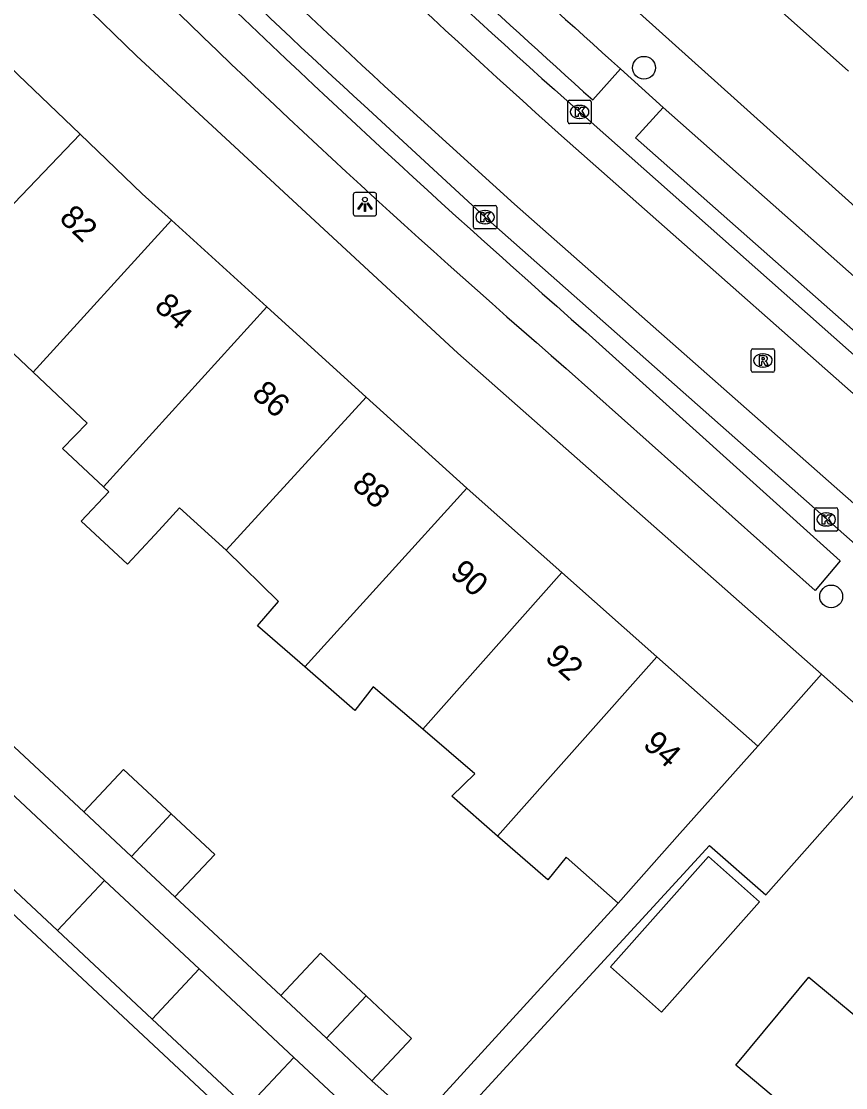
# Model space of a CAD drawing. Extents: x 162074 to 163034, y 381824 to 382557.
# Drawn here: x 162587.13 to 162622.35, y 382174.8 to 382220.39 of the extents above; entities that cross this region are included whole.
import ezdxf

# ---------------------------------------------------------------- set-up
doc = ezdxf.new("R2010")
doc.units = 0
for name, color, linetype in [('IMGEO_Boom', 7, 'Continuous'), ('IMGEO_Fietspad_gesloten', 7, 'Continuous'), ('IMGEO_Kolk', 7, 'Continuous'), ('IMGEO_Lichtpunt', 7, 'Continuous'), ('IMGEO_Pand', 7, 'Continuous'), ('IMGEO_Pand_nummerreeks', 7, 'Continuous'), ('IMGEO_Rijbaan_lokaal_open', 7, 'Continuous'), ('IMGEO_Rioolput', 7, 'Continuous'), ('IMGEO_Voetpad_open', 7, 'Continuous')]:
    doc.layers.add(name, color=color, linetype=linetype)

msp = doc.modelspace()

# ---------------------------------------------------------------- linework, layer by layer
at = {"layer": 'IMGEO_Boom'}
for centre in [(162613.73, 382218.4), (162621.73, 382195.8)]:
    msp.add_circle(centre, 0.489, dxfattribs=at)
at = {"layer": 'IMGEO_Fietspad_gesloten'}
for points in [[(162640.048, 382182.752), (162606.944, 382212.014), (162601.77, 382216.788)], [(162644.019, 382187.212), (162624.584, 382204.454), (162610.981, 382216.511)]]:
    msp.add_lwpolyline(points, dxfattribs=at)
for centre, radius, start, end in [((162884.404, 382524.721), 412.011, 222.02105, 228.42275), ((162903.685, 382545.158), 446.071, 222.3969, 227.40347)]:
    msp.add_arc(centre, radius, start, end, dxfattribs=at)
at = {"layer": 'IMGEO_Kolk'}
for p, q in [((162610.48, 382216.085), (162610.48, 382216.937)), ((162610.555, 382217.011), (162611.407, 382217.011)), ((162610.968, 382216.791), (162610.993, 382216.791)), ((162611.481, 382216.937), (162611.481, 382216.085)), ((162610.991, 382216.231), (162610.966, 382216.231)), ((162611.407, 382216.011), (162610.555, 382216.011)), ((162606.518, 382212.514), (162607.37, 382212.514)), ((162606.443, 382211.588), (162606.443, 382212.44)), ((162606.931, 382212.294), (162606.956, 382212.294)), ((162607.444, 382212.44), (162607.444, 382211.588)), ((162606.954, 382211.734), (162606.929, 382211.734)), ((162607.37, 382211.514), (162606.518, 382211.514)), ((162621.017, 382198.668), (162621.017, 382199.52)), ((162621.092, 382199.594), (162621.944, 382199.594)), ((162621.505, 382199.374), (162621.53, 382199.374)), ((162622.018, 382199.52), (162622.018, 382198.668)), ((162621.528, 382198.814), (162621.503, 382198.814)), ((162621.944, 382198.594), (162621.092, 382198.594))]:
    msp.add_line(p, q, dxfattribs=at)
for points in [[(162610.48, 382216.085), (162610.48, 382216.937)], [(162610.555, 382217.011), (162611.407, 382217.011)], [(162610.801, 382216.711), (162610.924, 382216.711), (162610.924, 382216.56), (162611.054, 382216.711), (162611.218, 382216.711), (162611.072, 382216.56), (162611.225, 382216.311), (162611.073, 382216.311), (162610.988, 382216.475), (162610.924, 382216.408), (162610.924, 382216.311), (162610.801, 382216.311), (162610.801, 382216.711)], [(162611.481, 382216.937), (162611.481, 382216.085)], [(162611.407, 382216.011), (162610.555, 382216.011)], [(162606.518, 382212.514), (162607.37, 382212.514)], [(162606.443, 382211.588), (162606.443, 382212.44)], [(162606.764, 382212.214), (162606.887, 382212.214), (162606.887, 382212.063), (162607.017, 382212.214), (162607.181, 382212.214), (162607.035, 382212.063), (162607.188, 382211.814), (162607.036, 382211.814), (162606.951, 382211.978), (162606.887, 382211.911), (162606.887, 382211.814), (162606.764, 382211.814), (162606.764, 382212.214)], [(162607.444, 382212.44), (162607.444, 382211.588)], [(162607.37, 382211.514), (162606.518, 382211.514)], [(162621.017, 382198.668), (162621.017, 382199.52)], [(162621.092, 382199.594), (162621.944, 382199.594)], [(162621.338, 382199.294), (162621.461, 382199.294), (162621.461, 382199.143), (162621.591, 382199.294), (162621.755, 382199.294), (162621.609, 382199.143), (162621.762, 382198.894), (162621.61, 382198.894), (162621.525, 382199.058), (162621.461, 382198.991), (162621.461, 382198.894), (162621.338, 382198.894), (162621.338, 382199.294)], [(162622.018, 382199.52), (162622.018, 382198.668)], [(162621.944, 382198.594), (162621.092, 382198.594)]]:
    msp.add_lwpolyline(points, dxfattribs=at)
for centre, start, end in [((162610.557, 382216.935), 91.552, 178.448), ((162610.557, 382216.935), 91.552, 178.448), ((162611.405, 382216.935), 1.552, 88.448), ((162611.405, 382216.935), 1.552, 88.448), ((162610.557, 382216.087), 181.552, 268.448), ((162610.557, 382216.087), 181.552, 268.448), ((162611.405, 382216.087), 271.552, 358.448), ((162611.405, 382216.087), 271.552, 358.448), ((162606.52, 382212.438), 91.552, 178.448), ((162606.52, 382212.438), 91.552, 178.448), ((162607.368, 382212.438), 1.552, 88.448), ((162607.368, 382212.438), 1.552, 88.448), ((162606.52, 382211.59), 181.552, 268.448), ((162606.52, 382211.59), 181.552, 268.448), ((162607.368, 382211.59), 271.552, 358.448), ((162607.368, 382211.59), 271.552, 358.448), ((162621.094, 382199.518), 91.552, 178.448), ((162621.094, 382199.518), 91.552, 178.448), ((162621.942, 382199.518), 1.552, 88.448), ((162621.942, 382199.518), 1.552, 88.448), ((162621.094, 382198.67), 181.552, 268.448), ((162621.094, 382198.67), 181.552, 268.448), ((162621.942, 382198.67), 271.552, 358.448), ((162621.942, 382198.67), 271.552, 358.448)]:
    msp.add_arc(centre, 0.0765, start, end, dxfattribs=at)
for centre, major_axis, ratio, start_param, end_param in [((162610.967, 382216.511), (-0.387, 0.002), 0.722429, 4.712389, 7.853982), ((162610.992, 382216.511), (-0.39, 0.002), 0.717154, 1.570796, 4.712389), ((162606.93, 382212.014), (-0.387, 0.002), 0.722429, 4.712389, 7.853982), ((162606.955, 382212.014), (-0.39, 0.002), 0.717154, 1.570796, 4.712389), ((162621.504, 382199.094), (-0.387, 0.002), 0.722429, 4.712389, 7.853982), ((162621.529, 382199.094), (-0.39, 0.002), 0.717154, 1.570796, 4.712389)]:
    msp.add_ellipse(centre, major_axis=major_axis, ratio=ratio, start_param=start_param, end_param=end_param, dxfattribs=at)
at = {"layer": 'IMGEO_Lichtpunt'}
for p, q in [((162601.312, 382212.968), (162601.312, 382212.161)), ((162601.312, 382212.968), (162601.312, 382212.161)), ((162602.214, 382213.063), (162601.406, 382213.063)), ((162602.214, 382213.063), (162601.406, 382213.063)), ((162602.308, 382212.161), (162602.308, 382212.968)), ((162602.308, 382212.161), (162602.308, 382212.968)), ((162601.406, 382212.067), (162602.214, 382212.067)), ((162601.406, 382212.067), (162602.214, 382212.067))]:
    msp.add_line(p, q, dxfattribs=at)
for points in [[(162601.686, 382212.632), (162601.725, 382212.604), (162601.537, 382212.342), (162601.499, 382212.369), (162601.686, 382212.632)], [(162601.788, 382212.584), (162601.835, 382212.584), (162601.835, 382212.262), (162601.788, 382212.262), (162601.788, 382212.584)], [(162601.898, 382212.604), (162601.936, 382212.631), (162602.123, 382212.369), (162602.084, 382212.341), (162601.898, 382212.604)]]:
    msp.add_lwpolyline(points, dxfattribs=at)
msp.add_circle((162601.811, 382212.766), 0.0994, dxfattribs=at)
for centre, start, end in [((162601.406, 382212.968), 90, 180), ((162601.406, 382212.968), 90, 180), ((162602.214, 382212.968), 0, 90), ((162602.214, 382212.968), 0, 90), ((162601.406, 382212.161), 180, 270), ((162601.406, 382212.161), 180, 270), ((162602.214, 382212.161), 270, 0), ((162602.214, 382212.161), 270, 360)]:
    msp.add_arc(centre, 0.0946, start, end, dxfattribs=at)
at = {"layer": 'IMGEO_Pand'}
for points in [[(162622.476, 382218.253), (162618.996, 382221.355), (162618.298, 382221.998)], [(162585.757, 382219.345), (162586.991, 382218.096), (162589.637, 382215.563)], [(162589.637, 382215.563), (162582.409, 382208.015)], [(162589.637, 382215.563), (162592.295, 382213.017), (162593.539, 382211.887)], [(162587.637, 382205.384), (162593.539, 382211.887)], [(162593.539, 382211.887), (162597.618, 382208.184)], [(162587.637, 382205.384), (162585.97, 382206.962), (162583.552, 382204.406), (162581.46, 382206.395), (162582.72, 382207.719), (162582.409, 382208.015)], [(162597.618, 382208.184), (162590.638, 382200.492)], [(162597.618, 382208.184), (162601.869, 382204.326)], [(162590.638, 382200.492), (162588.892, 382202.125), (162589.936, 382203.209), (162587.637, 382205.384)], [(162595.882, 382197.782), (162601.869, 382204.326)], [(162601.869, 382204.326), (162606.169, 382200.422)], [(162595.882, 382197.782), (162593.887, 382199.584), (162593.315, 382198.964), (162592.832, 382198.441), (162591.663, 382197.174), (162589.689, 382199.02), (162590.866, 382200.279), (162590.638, 382200.492)], [(162599.238, 382192.785), (162606.169, 382200.422)], [(162606.169, 382200.422), (162606.685, 382199.954), (162610.219, 382196.821)], [(162599.238, 382192.785), (162597.215, 382194.548), (162598.112, 382195.578), (162595.882, 382197.782)], [(162604.283, 382190.125), (162610.219, 382196.821)], [(162610.219, 382196.821), (162614.278, 382193.221)], [(162607.479, 382185.553), (162614.278, 382193.221)], [(162614.278, 382193.221), (162618.589, 382189.398)], [(162604.283, 382190.125), (162602.167, 382191.94), (162601.381, 382190.918), (162599.238, 382192.785)], [(162607.479, 382185.553), (162605.516, 382187.259), (162606.503, 382188.221), (162604.283, 382190.125)], [(162618.589, 382189.398), (162615.267, 382185.662), (162612.622, 382182.688)], [(162589.796, 382186.587), (162591.496, 382188.409), (162593.538, 382186.505)], [(162586.644, 382187.447), (162590.688, 382183.664)], [(162591.837, 382184.682), (162589.796, 382186.587)], [(162591.837, 382184.682), (162593.538, 382186.505)], [(162593.538, 382186.505), (162595.391, 382184.775), (162593.69, 382182.953)], [(162588.678, 382181.516), (162584.634, 382185.299)], [(162612.622, 382182.688), (162610.409, 382184.652), (162609.622, 382183.691), (162607.479, 382185.553)], [(162593.69, 382182.953), (162591.837, 382184.682)], [(162614.479, 382178.031), (162612.298, 382179.971), (162616.486, 382184.681), (162618.667, 382182.74), (162614.479, 382178.031)], [(162588.678, 382181.516), (162590.688, 382183.664)], [(162590.688, 382183.664), (162594.731, 382179.881)], [(162592.721, 382177.733), (162588.678, 382181.516)], [(162601.857, 382178.728), (162599.908, 382180.551), (162598.213, 382178.739)], [(162594.731, 382179.881), (162592.721, 382177.733)], [(162594.731, 382179.881), (162598.774, 382176.098)], [(162620.755, 382173.152), (162617.656, 382175.759), (162619.46, 382177.939), (162620.768, 382179.52), (162623.888, 382176.938), (162626.284, 382179.835), (162629.958, 382176.796), (162629.028, 382175.673), (162631.909, 382173.29), (162628.296, 382168.922)], [(162600.162, 382176.916), (162598.213, 382178.739)], [(162600.162, 382176.916), (162601.857, 382178.728)], [(162601.857, 382178.728), (162603.805, 382176.905), (162602.11, 382175.093)], [(162596.764, 382173.95), (162592.721, 382177.733)], [(162602.11, 382175.093), (162600.162, 382176.916)], [(162598.774, 382176.098), (162596.764, 382173.95)], [(162598.774, 382176.098), (162602.817, 382172.315)]]:
    msp.add_lwpolyline(points, dxfattribs=at)
at = {"layer": 'IMGEO_Rijbaan_lokaal_open'}
for points in [[(162640.86, 382183.603), (162628.624, 382194.55), (162608.204, 382212.566), (162602.641, 382217.615)], [(162610.213, 382215.487), (162643.217, 382186.312)]]:
    msp.add_lwpolyline(points, dxfattribs=at)
for centre, radius, start, end in [((162911.998, 382552.033), 452.037, 222.06113, 228.11702), ((162917.637, 382558.184), 463.907, 222.00082, 227.23398)]:
    msp.add_arc(centre, radius, start, end, dxfattribs=at)
at = {"layer": 'IMGEO_Rioolput'}
for p, q in [((162618.312, 382205.461), (162618.312, 382206.313)), ((162618.387, 382206.387), (162619.239, 382206.387)), ((162618.8, 382206.167), (162618.825, 382206.167)), ((162619.313, 382206.313), (162619.313, 382205.461)), ((162619.239, 382205.387), (162618.387, 382205.387)), ((162618.823, 382205.607), (162618.798, 382205.607))]:
    msp.add_line(p, q, dxfattribs=at)
for points in [[(162618.312, 382205.461), (162618.312, 382206.313)], [(162618.387, 382206.387), (162619.239, 382206.387)], [(162618.901, 382206.085), (162618.649, 382206.087), (162618.649, 382205.687)], [(162619.313, 382206.313), (162619.313, 382205.461)], [(162618.649, 382205.687), (162618.773, 382205.687), (162618.773, 382205.849), (162618.784, 382205.849)], [(162618.827, 382206.006), (162618.773, 382206.006), (162618.773, 382205.925)], [(162618.773, 382205.925), (162618.825, 382205.925)], [(162618.831, 382205.82), (162618.902, 382205.687), (162619.042, 382205.687), (162618.977, 382205.813)], [(162619.239, 382205.387), (162618.387, 382205.387)]]:
    msp.add_lwpolyline(points, dxfattribs=at)
for centre, radius, start, end in [((162618.389, 382206.311), 0.0765, 91.552, 178.448), ((162618.389, 382206.311), 0.0765, 91.552, 178.448), ((162618.9, 382205.975), 0.109, 350.3612, 89.416), ((162619.237, 382206.311), 0.0765, 1.552, 88.448), ((162619.237, 382206.311), 0.0765, 1.552, 88.448), ((162618.783, 382205.796), 0.0533, 26.0293, 88.6989), ((162618.809, 382206.114), 0.19, 274.7715, 282.9687), ((162618.833, 382205.91), 0.0964, 77.0061, 93.1865), ((162618.847, 382205.967), 0.0378, 276.6634, 79.6772), ((162618.898, 382205.975), 0.112, 277.5842, 350.9817), ((162618.882, 382205.76), 0.108, 29.5134, 73.7905), ((162618.389, 382205.463), 0.0765, 181.552, 268.448), ((162618.389, 382205.463), 0.0765, 181.552, 268.448), ((162619.237, 382205.463), 0.0765, 271.552, 358.448), ((162619.237, 382205.463), 0.0765, 271.552, 358.448)]:
    msp.add_arc(centre, radius, start, end, dxfattribs=at)
for centre, major_axis, ratio, start_param, end_param in [((162618.799, 382205.887), (-0.387, 0.002), 0.722429, 4.712389, 7.853982), ((162618.824, 382205.887), (-0.39, 0.002), 0.717154, 1.570796, 4.712389)]:
    msp.add_ellipse(centre, major_axis=major_axis, ratio=ratio, start_param=start_param, end_param=end_param, dxfattribs=at)
at = {"layer": 'IMGEO_Voetpad_open'}
for points in [[(162573.298, 382238.041), (162584.822, 382225.942), (162592.043, 382218.91), (162605.774, 382206.205), (162621.309, 382192.475)], [(162627.91, 382207.821), (162610.896, 382223.128)], [(162593.393, 382160.606), (162600.588, 382169.306), (162548.041, 382218.424), (162538.119, 382206.437)], [(162611.547, 382217.024), (162612.735, 382218.35)], [(162612.735, 382218.35), (162614.546, 382216.706)], [(162614.546, 382216.706), (162613.365, 382215.409), (162625.089, 382205.044), (162658.585, 382175.454)], [(162614.546, 382216.706), (162626.433, 382206.191), (162659.783, 382176.802), (162658.585, 382175.454)], [(162611.241, 382207.115), (162622.118, 382197.321), (162621.039, 382196.059)], [(162621.039, 382196.059), (162610.404, 382205.549)], [(162621.309, 382192.475), (162618.589, 382189.398)], [(162621.309, 382192.475), (162624.656, 382189.517)], [(162589.796, 382186.587), (162585.341, 382190.745)], [(162602.817, 382172.315), (162605.032, 382171.952), (162605.947, 382173.633), (162616.534, 382185.157), (162618.931, 382183.038), (162624.656, 382189.517)], [(162598.213, 382178.739), (162593.69, 382182.953)], [(162612.622, 382182.688), (162604.078, 382173.321), (162602.11, 382175.093)]]:
    msp.add_lwpolyline(points, dxfattribs=at)
for centre, radius, start, end in [((162909.77, 382549.829), 445.094, 223.79118, 228.13678), ((162910.177, 382550.236), 447.449, 223.7962, 228.13278), ((162938.18, 382578.874), 495.07, 225.61314, 228.67039), ((162878.307, 382514.493), 408.924, 225.30387, 229.06957)]:
    msp.add_arc(centre, radius, start, end, dxfattribs=at)

# ---------------------------------------------------------------- texts
at = {"layer": 'IMGEO_Pand_nummerreeks'}
for s, rotation, p in [('82', 316.2318, (162588.704, 382211.912)), ('84', 318.2447, (162592.763, 382208.122)), ('86', 317.773, (162596.928, 382204.383)), ('88', 317.7774, (162601.206, 382200.499)), ('90', 318.3436, (162605.399, 382196.718)), ('92', 318.4445, (162609.453, 382193.117)), ('94', 318.4193, (162613.639, 382189.405))]:
    msp.add_text(s, height=1, rotation=rotation, dxfattribs=at).set_placement(p)

doc.saveas('drawing.dxf')
